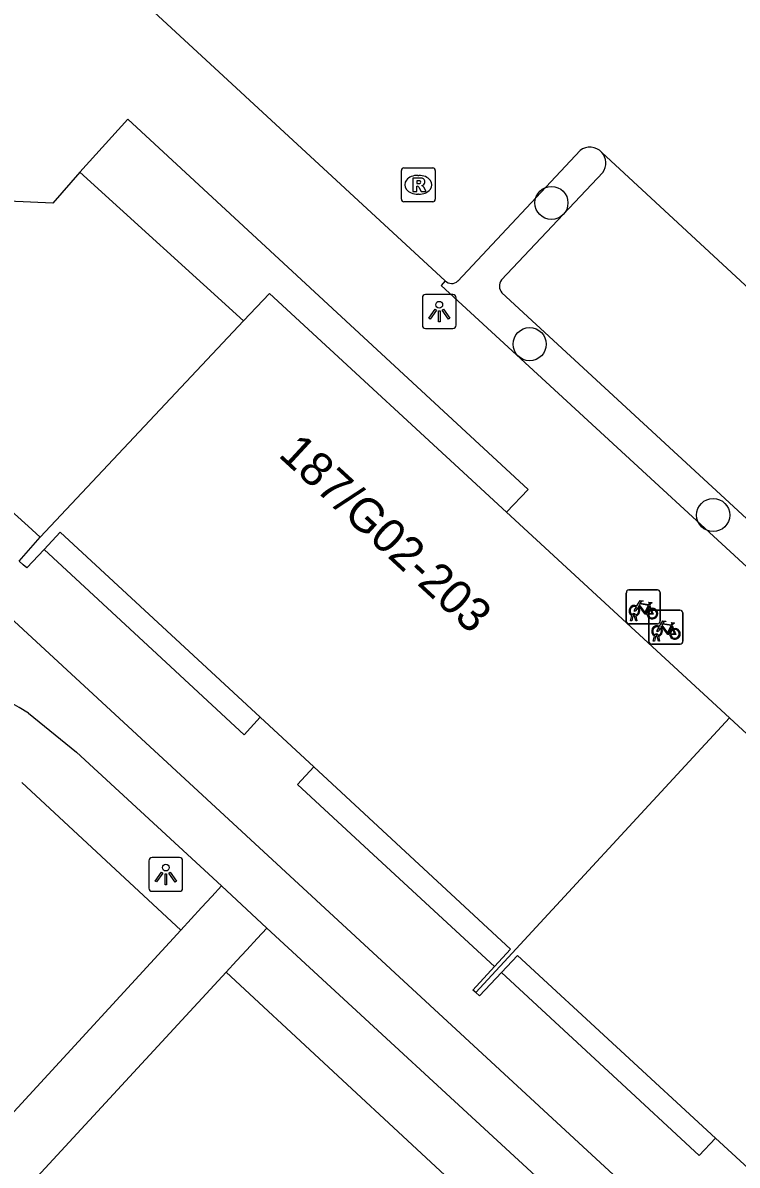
# Model space of a CAD drawing. Extents: x 159040 to 160094, y 381214 to 382518.
# Drawn here: x 159620.49 to 159641.57, y 381725.95 to 381759.69 of the extents above; entities that cross this region are included whole.
import ezdxf

# ---------------------------------------------------------------- set-up
doc = ezdxf.new("R2010")
doc.units = 0
for name, color, linetype in [('IMGEO_Boom', 7, 'Continuous'), ('IMGEO_Fietsenrek', 7, 'Continuous'), ('IMGEO_Haag', 7, 'Continuous'), ('IMGEO_Lichtpunt', 7, 'Continuous'), ('IMGEO_Pand', 7, 'Continuous'), ('IMGEO_Pand_nummerreeks', 7, 'Continuous'), ('IMGEO_Pand_overbouw', 7, 'Continuous'), ('IMGEO_Parkeervlak_open', 7, 'Continuous'), ('IMGEO_Rijbaan_lokaal_open', 7, 'Continuous'), ('IMGEO_Rioolput', 7, 'Continuous'), ('IMGEO_Voetpad_gesloten', 7, 'Continuous'), ('IMGEO_Voetpad_open', 7, 'Continuous')]:
    doc.layers.add(name, color=color, linetype=linetype)

msp = doc.modelspace()

# ---------------------------------------------------------------- linework, layer by layer
at = {"layer": 'IMGEO_Boom'}
for centre in [(159636.089, 381754.369), (159635.446, 381750.197), (159640.863, 381745.15)]:
    msp.add_circle(centre, 0.489, dxfattribs=at)
at = {"layer": 'IMGEO_Fietsenrek'}
for p, q in [((159638.3, 381742.013), (159638.3, 381742.854)), ((159638.3, 381742.854), (159638.3, 381742.013)), ((159638.375, 381742.938), (159639.216, 381742.938)), ((159639.216, 381742.938), (159638.375, 381742.938)), ((159639.3, 381742.863), (159639.3, 381742.022)), ((159639.3, 381742.022), (159639.3, 381742.863)), ((159638.987, 381742.487), (159639.023, 381742.392)), ((159638.427, 381742.022), (159638.466, 381742.182)), ((159638.496, 381742.17), (159638.461, 381742.022)), ((159638.538, 381742.194), (159638.537, 381742.198)), ((159638.579, 381742.022), (159638.545, 381742.164)), ((159638.569, 381742.205), (159638.57, 381742.198)), ((159638.577, 381742.168), (159638.612, 381742.022)), ((159638.968, 381741.413), (159638.968, 381742.254)), ((159638.968, 381742.254), (159638.968, 381741.413)), ((159639.043, 381742.338), (159639.884, 381742.338)), ((159639.884, 381742.338), (159639.043, 381742.338)), ((159639.968, 381742.263), (159639.968, 381741.422)), ((159639.968, 381741.422), (159639.968, 381742.263)), ((159639.225, 381741.938), (159638.384, 381741.938)), ((159638.384, 381741.938), (159639.225, 381741.938)), ((159638.461, 381742.022), (159638.427, 381742.022)), ((159638.612, 381742.022), (159638.579, 381742.022)), ((159639.655, 381741.887), (159639.691, 381741.792)), ((159639.095, 381741.422), (159639.134, 381741.582)), ((159639.129, 381741.422), (159639.095, 381741.422)), ((159639.164, 381741.57), (159639.129, 381741.422)), ((159639.206, 381741.594), (159639.205, 381741.598)), ((159639.247, 381741.422), (159639.213, 381741.564)), ((159639.237, 381741.605), (159639.238, 381741.598)), ((159639.245, 381741.568), (159639.28, 381741.422)), ((159639.28, 381741.422), (159639.247, 381741.422)), ((159639.893, 381741.338), (159639.052, 381741.338)), ((159639.052, 381741.338), (159639.893, 381741.338))]:
    msp.add_line(p, q, dxfattribs=at)
for points in [[(159638.634, 381742.412), (159638.582, 381742.322), (159638.542, 381742.297), (159638.543, 381742.344), (159638.598, 381742.438)], [(159638.613, 381742.464), (159638.708, 381742.628), (159638.794, 381742.614), (159638.796, 381742.605), (159638.74, 381742.594), (159638.713, 381742.549), (159638.969, 381742.508)], [(159638.909, 381742.22), (159638.859, 381742.22), (159638.668, 381742.471), (159638.649, 381742.439)], [(159638.956, 381742.483), (159638.699, 381742.524), (159638.682, 381742.495), (159638.849, 381742.275), (159638.956, 381742.483)], [(159639.004, 381742.385), (159638.974, 381742.462), (159638.865, 381742.244), (159638.908, 381742.244)], [(159638.969, 381742.508), (159638.994, 381742.557), (159638.988, 381742.561), (159638.965, 381742.565), (159638.953, 381742.572), (159638.952, 381742.575), (159638.954, 381742.58), (159639.049, 381742.565), (159639.051, 381742.555), (159639.041, 381742.542), (159639.029, 381742.536), (159639.015, 381742.542), (159638.987, 381742.487)], [(159638.938, 381742.244), (159639.058, 381742.243), (159639.014, 381742.357)], [(159639.034, 381742.364), (159639.089, 381742.219), (159638.939, 381742.219)], [(159639.302, 381741.812), (159639.25, 381741.722), (159639.21, 381741.697), (159639.211, 381741.744), (159639.266, 381741.838)], [(159639.281, 381741.864), (159639.376, 381742.028), (159639.462, 381742.014), (159639.464, 381742.005), (159639.408, 381741.994), (159639.381, 381741.949), (159639.637, 381741.908)], [(159639.577, 381741.62), (159639.527, 381741.62), (159639.336, 381741.871), (159639.317, 381741.839)], [(159639.624, 381741.883), (159639.367, 381741.924), (159639.35, 381741.895), (159639.517, 381741.675), (159639.624, 381741.883)], [(159639.672, 381741.785), (159639.642, 381741.862), (159639.533, 381741.644), (159639.576, 381741.644)], [(159639.606, 381741.644), (159639.726, 381741.643), (159639.682, 381741.757)], [(159639.702, 381741.764), (159639.757, 381741.619), (159639.607, 381741.619)], [(159639.637, 381741.908), (159639.662, 381741.957), (159639.656, 381741.961), (159639.633, 381741.965), (159639.621, 381741.972), (159639.62, 381741.975), (159639.622, 381741.98), (159639.717, 381741.965), (159639.719, 381741.955), (159639.709, 381741.942), (159639.697, 381741.936), (159639.683, 381741.942), (159639.655, 381741.887)]]:
    msp.add_lwpolyline(points, dxfattribs=at)
for centre, radius, start, end in [((159638.378, 381742.86), 0.0779, 92.4484, 184.2845), ((159638.378, 381742.86), 0.0779, 92.4484, 184.2845), ((159639.222, 381742.86), 0.0779, 2.4484, 94.2845), ((159639.222, 381742.86), 0.0779, 2.4484, 94.2845), ((159638.54, 381742.323), 0.159, 62.6766, 242.1369), ((159638.54, 381742.323), 0.129, 63.3192, 238.903), ((159638.54, 381742.323), 0.129, 283.6043, 43.4302), ((159638.54, 381742.323), 0.159, 283.5766, 46.6042), ((159638.52, 381742.194), 0.0499, 12.8025, 158.6934), ((159638.54, 381742.323), 0.159, 253.9967, 271.7867), ((159638.52, 381742.194), 0.0174, 12.8025, 163.4502), ((159638.54, 381742.323), 0.129, 253.415, 269.0204), ((159639.067, 381742.239), 0.159, 113.3408, 178.3217), ((159639.067, 381742.239), 0.159, 187.0065, 105.7708), ((159639.067, 381742.239), 0.129, 113.923, 177.9556), ((159639.067, 381742.239), 0.129, 188.6715, 104.5883), ((159639.046, 381742.26), 0.0779, 92.4484, 184.2845), ((159639.046, 381742.26), 0.0779, 92.4484, 184.2845), ((159639.89, 381742.26), 0.0779, 2.4484, 94.2845), ((159639.89, 381742.26), 0.0779, 2.4484, 94.2845), ((159638.378, 381742.016), 0.0779, 182.4484, 274.2845), ((159638.378, 381742.016), 0.0779, 182.4484, 274.2845), ((159639.208, 381741.723), 0.159, 62.6766, 242.1369), ((159639.208, 381741.723), 0.129, 63.3192, 238.903), ((159639.222, 381742.016), 0.0779, 272.4484, 4.2845), ((159639.222, 381742.016), 0.0779, 272.4484, 4.2845), ((159639.208, 381741.723), 0.129, 283.6043, 43.4302), ((159639.208, 381741.723), 0.159, 283.5766, 46.6042), ((159639.735, 381741.639), 0.159, 113.3408, 178.3217), ((159639.735, 381741.639), 0.159, 187.0065, 105.7708), ((159639.735, 381741.639), 0.129, 113.923, 177.9556), ((159639.735, 381741.639), 0.129, 188.6715, 104.5883), ((159639.046, 381741.416), 0.0779, 182.4484, 274.2845), ((159639.046, 381741.416), 0.0779, 182.4484, 274.2845), ((159639.188, 381741.594), 0.0499, 12.8025, 158.6934), ((159639.208, 381741.723), 0.159, 253.9967, 271.7867), ((159639.188, 381741.594), 0.0174, 12.8025, 163.4502), ((159639.208, 381741.723), 0.129, 253.415, 269.0204), ((159639.89, 381741.416), 0.0779, 272.4484, 4.2845), ((159639.89, 381741.416), 0.0779, 272.4484, 4.2845)]:
    msp.add_arc(centre, radius, start, end, dxfattribs=at)
at = {"layer": 'IMGEO_Haag'}
for points in [[(159625.148, 381732.892), (159620.456, 381737.249)], [(159635.138, 381723.616), (159626.485, 381731.651)]]:
    msp.add_lwpolyline(points, dxfattribs=at)
at = {"layer": 'IMGEO_Lichtpunt'}
for p, q in [((159632.28, 381751.565), (159632.28, 381750.758)), ((159632.28, 381751.565), (159632.28, 381750.758)), ((159633.182, 381751.66), (159632.374, 381751.66)), ((159633.182, 381751.66), (159632.374, 381751.66)), ((159633.276, 381750.758), (159633.276, 381751.565)), ((159633.276, 381750.758), (159633.276, 381751.565)), ((159632.374, 381750.664), (159633.182, 381750.664)), ((159632.374, 381750.664), (159633.182, 381750.664)), ((159625.109, 381735.033), (159624.301, 381735.033)), ((159625.109, 381735.033), (159624.301, 381735.033)), ((159624.207, 381734.938), (159624.207, 381734.131)), ((159624.207, 381734.938), (159624.207, 381734.131)), ((159625.203, 381734.131), (159625.203, 381734.938)), ((159625.203, 381734.131), (159625.203, 381734.938)), ((159624.301, 381734.037), (159625.109, 381734.037)), ((159624.301, 381734.037), (159625.109, 381734.037))]:
    msp.add_line(p, q, dxfattribs=at)
for points in [[(159632.654, 381751.229), (159632.693, 381751.201), (159632.505, 381750.939), (159632.467, 381750.966), (159632.654, 381751.229)], [(159632.866, 381751.201), (159632.904, 381751.228), (159633.091, 381750.966), (159633.052, 381750.938), (159632.866, 381751.201)], [(159632.756, 381751.181), (159632.803, 381751.181), (159632.803, 381750.859), (159632.756, 381750.859), (159632.756, 381751.181)], [(159624.581, 381734.602), (159624.62, 381734.574), (159624.432, 381734.312), (159624.394, 381734.339), (159624.581, 381734.602)], [(159624.683, 381734.554), (159624.73, 381734.554), (159624.73, 381734.232), (159624.683, 381734.232), (159624.683, 381734.554)], [(159624.793, 381734.574), (159624.831, 381734.601), (159625.018, 381734.339), (159624.979, 381734.311), (159624.793, 381734.574)]]:
    msp.add_lwpolyline(points, dxfattribs=at)
for centre in [(159632.779, 381751.363), (159624.706, 381734.736)]:
    msp.add_circle(centre, 0.0994, dxfattribs=at)
for centre, start, end in [((159632.374, 381751.565), 90, 180), ((159632.374, 381751.565), 90, 180), ((159633.182, 381751.565), 0, 90), ((159633.182, 381751.565), 0, 90), ((159632.374, 381750.758), 180, 270), ((159632.374, 381750.758), 180, 270), ((159633.182, 381750.758), 270, 0), ((159633.182, 381750.758), 270, 360), ((159624.301, 381734.938), 90, 180), ((159624.301, 381734.938), 90, 180), ((159625.109, 381734.938), 0, 90), ((159625.109, 381734.938), 0, 90), ((159624.301, 381734.131), 180, 270), ((159624.301, 381734.131), 180, 270), ((159625.109, 381734.131), 270, 0), ((159625.109, 381734.131), 270, 360)]:
    msp.add_arc(centre, 0.0946, start, end, dxfattribs=at)
at = {"layer": 'IMGEO_Pand'}
for points in [[(159622.171, 381755.278), (159621.369, 381754.362), (159620.055, 381754.426), (159620.21, 381757.08), (159619.5, 381757.716), (159618.256, 381757.751), (159617.501, 381757.168), (159617.426, 381755.874), (159617.349, 381754.558), (159616.076, 381754.62), (159615.418, 381755.544), (159610.269, 381751.55)], [(159627.003, 381750.887), (159622.171, 381755.278)], [(159634.76, 381745.24), (159627.771, 381751.698), (159627.003, 381750.887)], [(159621, 381744.494), (159627.003, 381750.887)], [(159621, 381744.494), (159620.641, 381744.818), (159619.416, 381745.923), (159617.434, 381745.992), (159616.149, 381744.995), (159615.741, 381744.679)], [(159641.343, 381739.157), (159634.76, 381745.24)], [(159633.856, 381731.046), (159633.773, 381731.121), (159634.413, 381731.817), (159634.886, 381732.329), (159629.072, 381737.715), (159627.49, 381739.181), (159621.587, 381744.649), (159621.114, 381744.136), (159620.607, 381743.587), (159620.499, 381743.683), (159620.377, 381743.791), (159621, 381744.494)], [(159633.856, 381731.046), (159641.343, 381739.157)], [(159641.343, 381739.157), (159648.035, 381732.973)], [(159655.027, 381726.512), (159648.167, 381719.122), (159648.061, 381719.22), (159647.946, 381719.326), (159648.421, 381719.84), (159642.509, 381725.293), (159640.93, 381726.749), (159635.085, 381732.141), (159634.611, 381731.634), (159633.967, 381730.945), (159633.856, 381731.046)]]:
    msp.add_lwpolyline(points, dxfattribs=at)
at = {"layer": 'IMGEO_Pand_overbouw'}
for points in [[(159627.49, 381739.181), (159621.587, 381744.649), (159621.114, 381744.136), (159624.443, 381741.05), (159627.021, 381738.655)], [(159629.072, 381737.715), (159628.592, 381737.195), (159631.097, 381734.88), (159634.413, 381731.817), (159634.886, 381732.329)], [(159640.93, 381726.749), (159635.085, 381732.141), (159634.611, 381731.634), (159637.898, 381728.596), (159640.454, 381726.231)]]:
    msp.add_lwpolyline(points, close=True, dxfattribs=at)
at = {"layer": 'IMGEO_Parkeervlak_open'}
for points in [[(159637.609, 381755.27), (159634.612, 381752.095)], [(159634.622, 381751.718), (159641.849, 381745.049)]]:
    msp.add_lwpolyline(points, dxfattribs=at)
for centre, radius, start, end in [((159637.222, 381755.544), 0.474, 324.7687, 42.1912), ((159634.863, 381751.913), 0.31, 144.0152, 219.0236)]:
    msp.add_arc(centre, radius, start, end, dxfattribs=at)
at = {"layer": 'IMGEO_Rijbaan_lokaal_open'}
for points in [[(159612.154, 381771.283), (159632.955, 381752.071)], [(159633.327, 381752.063), (159636.935, 381755.917)], [(159645.761, 381748.281), (159637.573, 381755.862)]]:
    msp.add_lwpolyline(points, dxfattribs=at)
for centre, radius, start, end in [((159637.224, 381755.543), 0.473, 42.4261, 127.7197), ((159633.145, 381752.25), 0.261, 223.2623, 314.2737)]:
    msp.add_arc(centre, radius, start, end, dxfattribs=at)
at = {"layer": 'IMGEO_Rioolput'}
for p, q in [((159631.659, 381754.478), (159631.659, 381755.33)), ((159631.734, 381755.404), (159632.586, 381755.404)), ((159632.66, 381755.33), (159632.66, 381754.478)), ((159632.147, 381755.184), (159632.172, 381755.184)), ((159632.17, 381754.624), (159632.145, 381754.624)), ((159632.586, 381754.404), (159631.734, 381754.404))]:
    msp.add_line(p, q, dxfattribs=at)
for points in [[(159631.659, 381754.478), (159631.659, 381755.33)], [(159631.734, 381755.404), (159632.586, 381755.404)], [(159632.66, 381755.33), (159632.66, 381754.478)], [(159632.248, 381755.102), (159631.996, 381755.104), (159631.996, 381754.704)], [(159632.174, 381755.023), (159632.12, 381755.023), (159632.12, 381754.942)], [(159632.12, 381754.942), (159632.172, 381754.942)], [(159631.996, 381754.704), (159632.12, 381754.704), (159632.12, 381754.866), (159632.131, 381754.866)], [(159632.178, 381754.837), (159632.249, 381754.704), (159632.389, 381754.704), (159632.324, 381754.83)], [(159632.586, 381754.404), (159631.734, 381754.404)]]:
    msp.add_lwpolyline(points, dxfattribs=at)
for centre, radius, start, end in [((159631.736, 381755.328), 0.0765, 91.552, 178.448), ((159631.736, 381755.328), 0.0765, 91.552, 178.448), ((159632.584, 381755.328), 0.0765, 1.552, 88.448), ((159632.584, 381755.328), 0.0765, 1.552, 88.448), ((159632.156, 381755.131), 0.19, 274.7715, 282.9687), ((159632.18, 381754.927), 0.0964, 77.0061, 93.1865), ((159632.194, 381754.984), 0.0378, 276.6634, 79.6772), ((159632.247, 381754.992), 0.109, 350.3612, 89.416), ((159632.245, 381754.992), 0.112, 277.5842, 350.9817), ((159632.13, 381754.813), 0.0533, 26.0293, 88.6989), ((159632.229, 381754.777), 0.108, 29.5134, 73.7905), ((159631.736, 381754.48), 0.0765, 181.552, 268.448), ((159631.736, 381754.48), 0.0765, 181.552, 268.448), ((159632.584, 381754.48), 0.0765, 271.552, 358.448), ((159632.584, 381754.48), 0.0765, 271.552, 358.448)]:
    msp.add_arc(centre, radius, start, end, dxfattribs=at)
for centre, major_axis, ratio, start_param, end_param in [((159632.146, 381754.904), (-0.387, 0.002), 0.722429, 4.712389, 7.853982), ((159632.171, 381754.904), (-0.39, 0.002), 0.717154, 1.570796, 4.712389)]:
    msp.add_ellipse(centre, major_axis=major_axis, ratio=ratio, start_param=start_param, end_param=end_param, dxfattribs=at)
at = {"layer": 'IMGEO_Voetpad_gesloten'}
for points in [[(159573.794, 381708.392), (159616.964, 381742.797), (159619.451, 381742.729), (159647.604, 381716.715)], [(159620.655, 381739.298), (159622.069, 381738.147), (159626.349, 381734.199)], [(159626.349, 381734.199), (159627.684, 381732.951)], [(159627.684, 381732.951), (159636.381, 381724.934)]]:
    msp.add_lwpolyline(points, dxfattribs=at)
msp.add_arc((159617.987, 381735.317), 4.792, 56.1683, 116.6583, dxfattribs=at)
at = {"layer": 'IMGEO_Voetpad_open'}
for points in [[(159622.171, 381755.278), (159623.584, 381756.845), (159635.399, 381745.907), (159634.76, 381745.24)], [(159632.955, 381752.071), (159632.838, 381751.931), (159641.987, 381743.506), (159645.352, 381747.187)], [(159626.349, 381734.199), (159626.062, 381733.886), (159625.757, 381733.555), (159625.453, 381733.223), (159625.148, 381732.892)], [(159615.517, 381722.415), (159625.148, 381732.892)], [(159626.485, 381731.651), (159626.79, 381731.982), (159627.095, 381732.312), (159627.4, 381732.643), (159627.684, 381732.951)], [(159626.485, 381731.651), (159616.857, 381721.218)]]:
    msp.add_lwpolyline(points, dxfattribs=at)

# ---------------------------------------------------------------- texts
at = {"layer": 'IMGEO_Pand_nummerreeks'}
msp.add_text('187/G02-203', height=1, rotation=317.3024, dxfattribs=at).set_placement((159627.999, 381746.9))

doc.saveas('drawing.dxf')
